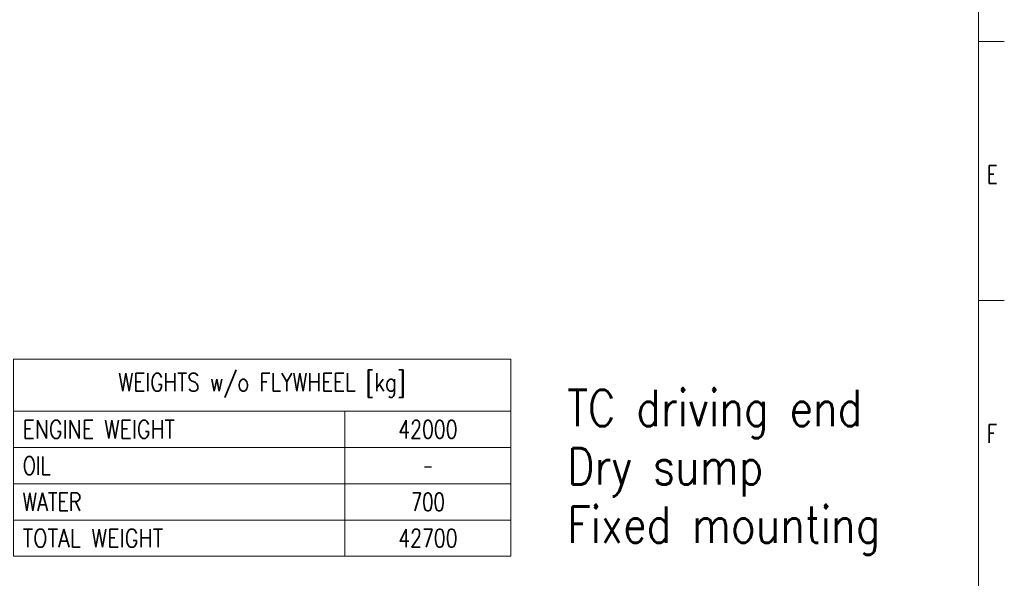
# Model space of a CAD drawing. Header units: inches. Extents: x 0 to 20790, y -12 to 14700.
# Tile 290 of 436: x 14140 to 20790, y 3725 to 7497. Entities that reach past the tile are written whole.
import ezdxf

# ---------------------------------------------------------------- set-up
doc = ezdxf.new("R2010")
doc.units = ezdxf.units.IN
doc.layers.add('210', color=7, linetype='Continuous', true_color=0xffffff)
doc.layers.add('254', color=7, linetype='Continuous', true_color=0xffffff)
doc.styles.add('latin_extended', font='simplex.shx')

# ---------------------------------------------------------------- blocks, each defined once
blk = doc.blocks.new('TabularNote1')
at = {"layer": '254', "color": 172, "linetype": 'Continuous', "lineweight": 18}
for p, q in [((0, 0), (64, 0)), ((0, 0), (0, -10)), ((64, 0), (96, 0)), ((96, 0), (96, -10)), ((0, -10), (64, -10)), ((0, -10), (0, -17)), ((64, -10), (96, -10)), ((64, -10), (64, -17)), ((96, -10), (96, -17)), ((0, -17), (64, -17)), ((0, -17), (0, -24)), ((64, -17), (96, -17)), ((64, -17), (64, -24)), ((96, -17), (96, -24)), ((0, -24), (64, -24)), ((0, -24), (0, -31)), ((64, -24), (96, -24)), ((64, -24), (64, -31)), ((96, -24), (96, -31)), ((0, -31), (64, -31)), ((0, -31), (0, -38)), ((64, -31), (96, -31)), ((64, -31), (64, -38)), ((96, -31), (96, -38)), ((0, -38), (64, -38)), ((64, -38), (96, -38))]:
    blk.add_line(p, q, dxfattribs=at)
at = {"layer": '254', "color": 2, "linetype": 'Continuous', "lineweight": 13, "char_height": 3.5, "line_spacing_factor": 0.963855, "style": 'latin_extended'}
for s, insert, attachment_point in [('\\W0.8055;WEIGHTS w/o FLYWHEEL [kg]', (48, -5), 5), ('\\W0.8258;ENGINE WEIGHT', (1.8175, -13.5), 4), ('\\W0.7610;42000', (80, -13.5), 5), ('\\W0.7656;OIL', (1.8175, -20.5), 4), ('\\W0.5104;-', (80, -20.5), 5), ('\\W0.7713;WATER', (1.8175, -27.5), 4), ('\\W0.7231;700', (80, -27.5), 5), ('\\W0.8408;TOTAL WEIGHT', (1.8175, -34.5), 4), ('\\W0.7610;42700', (80, -34.5), 5)]:
    blk.add_mtext(s, dxfattribs=dict(at, insert=insert, attachment_point=attachment_point))

msp = doc.modelspace()

# ---------------------------------------------------------------- linework, layer by layer
at = {"layer": '210', "color": 7, "linetype": 'Continuous', "lineweight": 18}
for p, q in [((20615, 175), (20615, 14525)), ((20790, 7350), (20615, 7350)), ((20790, 5600), (20615, 5600))]:
    msp.add_line(p, q, dxfattribs=at)

# ---------------------------------------------------------------- block references
at = {"layer": '254', "color": 172, "linetype": 'Continuous', "lineweight": 18, "xscale": 35, "yscale": 35, "zscale": 35}
msp.add_blockref('TabularNote1', (14097.062, 5203.544), dxfattribs=at)

# ---------------------------------------------------------------- texts
at = {"layer": '210', "color": 211, "linetype": 'Continuous', "lineweight": 18, "char_height": 122.5, "attachment_point": 7, "line_spacing_factor": 0.963855, "style": 'latin_extended'}
for s, insert in [('\\W0.7067;E', (20673.721, 6390.689)), ('\\W0.7067;F', (20673.721, 4640.689))]:
    msp.add_mtext(s, dxfattribs=dict(at, insert=insert))
at = {"layer": '254', "color": 2, "linetype": 'Continuous', "lineweight": 13, "insert": (17838.118, 3883.311), "char_height": 245, "attachment_point": 7, "line_spacing_factor": 0.963855, "style": 'latin_extended'}
msp.add_mtext('\\W0.8361;TC driving end\\PDry sump\\PFixed mounting', dxfattribs=at)

doc.saveas('drawing.dxf')
